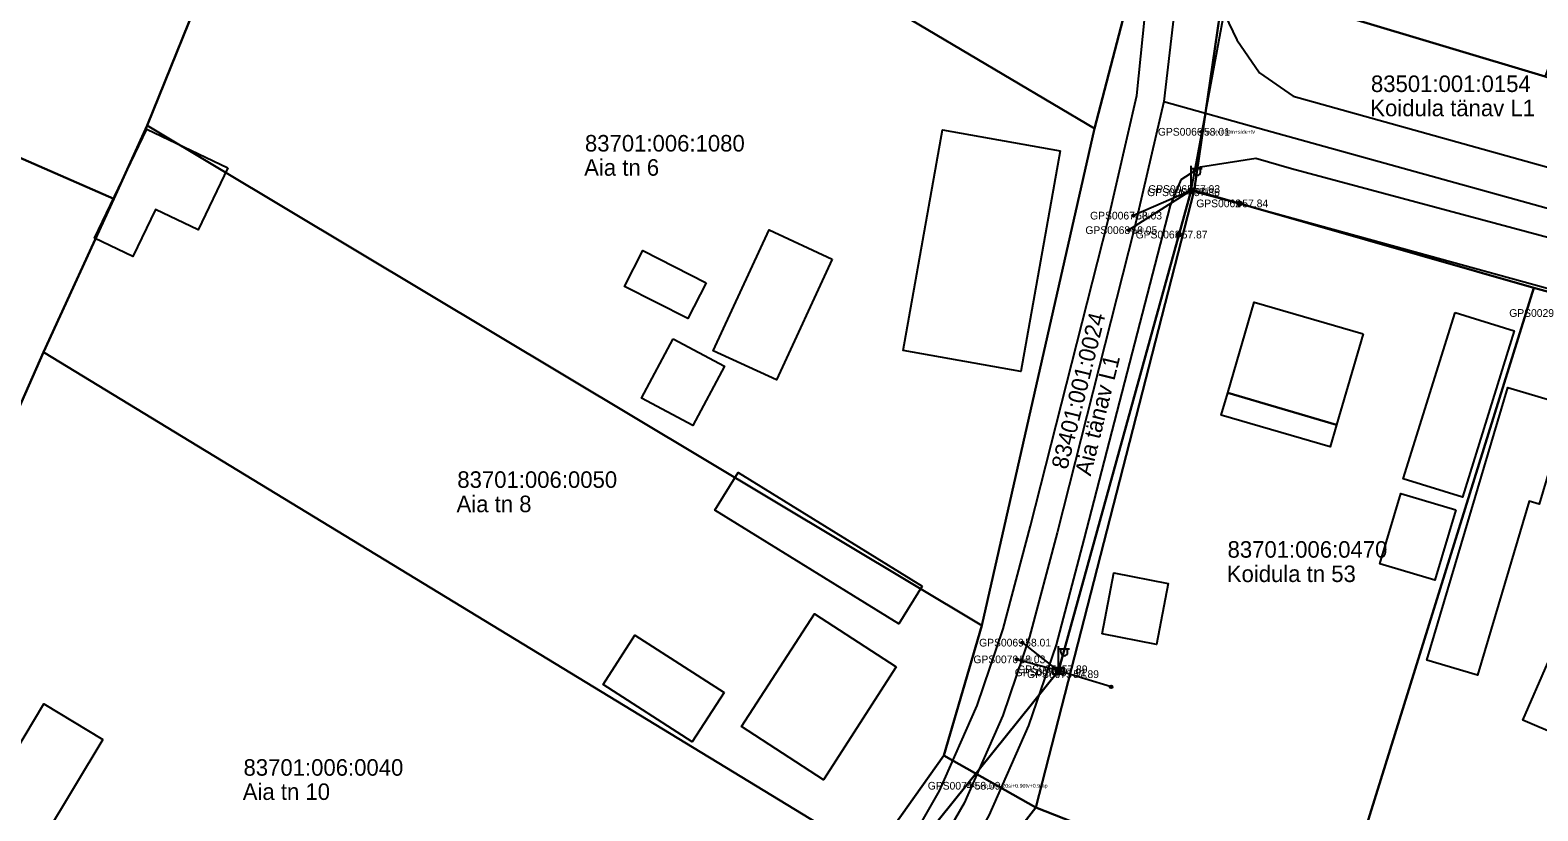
# Model space of a CAD drawing. Extents: x 580119 to 583377, y 6518915 to 6520820.
# Drawn here: x 581712.7 to 581849.5, y 6519516.8 to 6519587.7 of the extents above; entities that cross this region are included whole.
import ezdxf

# ---------------------------------------------------------------- set-up
doc = ezdxf.new("R2010")
doc.units = 0
for name, color, linetype in [('Hoone Elu- või ühiskondlik hoone', 7, 'Continuous'), ('Hoone Kõrval- või tootmishoone', 7, 'Continuous'), ('L_AADRESS', 7, 'Continuous'), ('MAAMUDEL', 7, 'Continuous'), ('MOOTKORG-EH2000', 7, 'Continuous'), ('MOOTMPUNKT', 7, 'Continuous'), ('MOOTNR', 7, 'Continuous'), ('MPOHULIIN', 7, 'Continuous'), ('Muu rajatis Katusealune', 7, 'Continuous'), ('PIIR', 7, 'Continuous'), ('POST', 7, 'Continuous'), ('Rippe kõrgus', 7, 'Continuous'), ('SIOHULIIN', 7, 'Continuous'), ('SIRAJATIS', 7, 'Continuous'), ('Tee Liiklusala', 7, 'Continuous'), ('Tee Tänav Püsikate', 7, 'Continuous'), ('TUNNUS', 7, 'Continuous')]:
    doc.layers.add(name, color=color, linetype=linetype)

msp = doc.modelspace()

# ---------------------------------------------------------------- linework, layer by layer
at = {"layer": 'Hoone Elu- või ühiskondlik hoone'}
for points in [[(581806.18, 6519576.71), (581802.61, 6519556.68), (581791.91, 6519558.59), (581795.48, 6519578.62)], [(581833.66, 6519560.08), (581831.25, 6519551.84), (581821.37, 6519554.72), (581823.77, 6519562.95)], [(581791.3, 6519529.85), (581784.69, 6519519.61), (581777.25, 6519524.44), (581783.87, 6519534.66)]]:
    msp.add_lwpolyline(points, close=True, dxfattribs=at)
at = {"layer": 'Hoone Kõrval- või tootmishoone'}
for points in [[(581730.66, 6519575.15), (581727.96, 6519569.52), (581724.07, 6519571.38), (581722.02, 6519567.1), (581718.54, 6519568.77), (581723.29, 6519578.68)], [(581785.49, 6519566.88), (581780.42, 6519555.9), (581774.69, 6519558.54), (581779.76, 6519569.54)], [(581774.05, 6519564.73), (581772.39, 6519561.47), (581766.65, 6519564.39), (581768.3, 6519567.65)], [(581842, 6519562.03), (581847.37, 6519560.36), (581842.67, 6519545.25), (581837.3, 6519546.93)], [(581852.3, 6519553.58), (581849.64, 6519544.63), (581848.73, 6519544.91), (581846.28, 6519536.63), (581844.05, 6519529.11), (581839.44, 6519530.48), (581841.68, 6519537.99), (581846.78, 6519555.21)], [(581793.66, 6519537.2), (581791.54, 6519533.77), (581774.83, 6519544.08), (581776.95, 6519547.51)], [(581842.07, 6519544.1), (581840.16, 6519537.72), (581835.18, 6519539.21), (581837.09, 6519545.59)], [(581775.67, 6519527.52), (581772.77, 6519523.05), (581764.69, 6519528.25), (581767.58, 6519532.74)], [(581719.29, 6519523.28), (581714.01, 6519514.47), (581708.66, 6519517.68), (581713.95, 6519526.49)]]:
    msp.add_lwpolyline(points, close=True, dxfattribs=at)
at = {"layer": 'MOOTMPUNKT'}
for centre in [(581818.96, 6519578.43), (581818.05, 6519572.94), (581818.08, 6519573.23), (581822.44, 6519571.93), (581812.81, 6519570.82), (581812.38, 6519569.5), (581816.94, 6519569.1), (581802.74, 6519532.06), (581802.22, 6519530.54), (581805.97, 6519529.36), (581806.05, 6519529.64), (581798.15, 6519519.07)]:
    msp.add_circle(centre, 0.1, dxfattribs=at)
at = {"layer": 'MPOHULIIN'}
for points in [[(581818.06, 6519573.09), (581821.59, 6519592.19), (581823.24, 6519636.43), (581831.22, 6519658.85), (581839.49, 6519682.52)], [(581818.06, 6519573.09), (581806.01, 6519529.5), (581783.3, 6519501.24), (581765.97, 6519480.01), (581752.57, 6519463.39), (581739.19, 6519446.82), (581724.25, 6519428.32), (581705.23, 6519404.63)], [(581883.7, 6519555), (581854.54, 6519563.07), (581818.06, 6519573.09)]]:
    msp.add_lwpolyline(points, dxfattribs=at)
at = {"layer": 'Muu rajatis Katusealune'}
for points in [[(581771.05, 6519559.65), (581775.72, 6519557.16), (581772.84, 6519551.76), (581768.17, 6519554.25)], [(581821.37, 6519554.72), (581831.25, 6519551.84), (581830.67, 6519549.82), (581820.78, 6519552.7)], [(581809.98, 6519532.86), (581811.05, 6519538.39), (581815.98, 6519537.43), (581814.9, 6519531.9)], [(581853.73, 6519528.8), (581851.48, 6519523.59), (581848.16, 6519525.02), (581850.42, 6519530.23)]]:
    msp.add_lwpolyline(points, close=True, dxfattribs=at)
at = {"layer": 'PIIR'}
for points in [[(581862.7, 6519735.58), (581862.95, 6519745.89), (581876.19, 6519740.16), (581863.74, 6519715.07), (581855.33, 6519690.59), (581838.33, 6519642.8), (581821.94, 6519597.83), (581818.32, 6519573.11), (581803.96, 6519517.1), (581795.63, 6519521.82), (581799.07, 6519533.63), (581809.3, 6519578.74), (581818.49, 6519614.04), (581825.04, 6519632.45), (581822.37, 6519633.64), (581830.85, 6519658.81), (581839.33, 6519683.07), (581850.1, 6519715.45), (581851.38, 6519719.23), (581853.38, 6519718.73)], [(581749.03, 6519634.03), (581757.43, 6519646.61), (581818.49, 6519614.04), (581809.3, 6519578.74), (581741.24, 6519619.07)], [(581821.94, 6519597.83), (581838.33, 6519642.8), (581866.9, 6519631.31), (581850.19, 6519583.45), (581823.24, 6519591.57)], [(581659, 6519625.86), (581729.24, 6519593.6), (581723.33, 6519578.99), (581720.29, 6519572.35), (581648.38, 6519603.83)], [(581729.24, 6519593.6), (581739.28, 6519615.28), (581741.24, 6519619.07), (581809.3, 6519578.74), (581799.07, 6519533.63), (581723.33, 6519578.99)], [(581648.38, 6519603.83), (581720.29, 6519572.35), (581713.91, 6519558.42), (581711.27, 6519552.36), (581638.88, 6519583.1)], [(581720.29, 6519572.35), (581723.33, 6519578.99), (581799.07, 6519533.63), (581795.63, 6519521.82), (581789.1, 6519512.64), (581713.91, 6519558.42)], [(581818.32, 6519573.11), (581849.15, 6519564.27), (581831.14, 6519506.4), (581803.96, 6519517.1)], [(581849.15, 6519564.27), (581879.93, 6519555.87), (581877.74, 6519537.26), (581858.5, 6519495.3), (581831.14, 6519506.4)], [(581713.91, 6519558.42), (581789.1, 6519512.64), (581763.53, 6519480.96), (581728.36, 6519498.77), (581694.24, 6519513.34), (581701.95, 6519531.01), (581711.27, 6519552.36)], [(581789.1, 6519512.64), (581795.63, 6519521.82), (581803.96, 6519517.1), (581765.77, 6519467.95), (581737.28, 6519431.53), (581727.74, 6519419.24), (581710.26, 6519397.63), (581687.53, 6519368.94), (581678.62, 6519376.59), (581684.75, 6519384.2), (581642.32, 6519408.42), (581613.99, 6519422.86), (581573, 6519442.77), (581576.5, 6519450.32), (581645.82, 6519415.09), (581688.07, 6519391.74), (581690.75, 6519391.53), (581702.7, 6519406.25), (581723.83, 6519432.5), (581747.92, 6519461.48), (581763.53, 6519480.96)], [(581803.96, 6519517.1), (581831.14, 6519506.4), (581812.64, 6519476.07), (581799.07, 6519453.95), (581765.77, 6519467.95)]]:
    msp.add_lwpolyline(points, close=True, dxfattribs=at)
msp.add_lwpolyline([(582024.21, 6519522.16), (581981.75, 6519531.22), (581960, 6519534.06), (581897.06, 6519551.32), (581879.93, 6519555.87), (581849.15, 6519564.27), (581818.32, 6519573.11), (581821.94, 6519597.83), (581823.24, 6519591.57), (581850.19, 6519583.45), (581885.44, 6519571.27), (581892.2, 6519569.11), (581957.5, 6519553.49), (581986.35, 6519543.04), (582028.98, 6519534.21)], dxfattribs=at)
at = {"layer": 'POST'}
for p, q in [((581818.06, 6519573.34), (581818.06, 6519575.34)), ((581818.06, 6519575.09), (581819.06, 6519575.09)), ((581818.29, 6519574.77), (581818.29, 6519575.09)), ((581818.9, 6519574.77), (581818.9, 6519575.09)), ((581818.06, 6519573.09), (581818.06, 6519573.09)), ((581806.01, 6519529.75), (581806.01, 6519531.75)), ((581806.01, 6519531.5), (581807.01, 6519531.5)), ((581806.23, 6519531.18), (581806.23, 6519531.5)), ((581806.85, 6519531.18), (581806.85, 6519531.5)), ((581806.01, 6519529.5), (581806.01, 6519529.5))]:
    msp.add_line(p, q, dxfattribs=at)
for points in [[(581818.06, 6519573.09), (581816.94, 6519569.1)], [(581818.06, 6519573.09), (581822.44, 6519571.93)], [(581810.81, 6519528.04), (581806.01, 6519529.5)]]:
    msp.add_lwpolyline(points, dxfattribs=at)
for centre, radius in [((581818.06, 6519573.09), 0.25), ((581822.44, 6519571.93), 0.2), ((581816.94, 6519569.1), 0.2), ((581806.01, 6519529.5), 0.25), ((581810.81, 6519528.04), 0.125), ((581810.81, 6519528.04), 0.105), ((581810.81, 6519528.04), 0.0851), ((581810.81, 6519528.04), 0.0651), ((581810.81, 6519528.04), 0.0451), ((581810.81, 6519528.04), 0.0251), ((581810.81, 6519528.04), 0.00511)]:
    msp.add_circle(centre, radius, dxfattribs=at)
for centre in [(581818.6, 6519574.77), (581806.54, 6519531.18)]:
    msp.add_arc(centre, 0.306, 180, 0, dxfattribs=at)
at = {"layer": 'SIOHULIIN'}
for p, q in [((581818.06, 6519573.09), (581812.38, 6519569.5)), ((581818.06, 6519573.09), (581812.81, 6519570.82)), ((581806.01, 6519529.5), (581802.74, 6519532.06)), ((581806.01, 6519529.5), (581802.22, 6519530.54))]:
    msp.add_line(p, q, dxfattribs=at)
for points in [[(581818.06, 6519573.09), (581821.59, 6519592.19), (581823.24, 6519636.43), (581831.22, 6519658.85), (581839.49, 6519682.52), (581842.05, 6519691.76)], [(581765.97, 6519480.01), (581783.3, 6519501.24), (581806.01, 6519529.5), (581818.06, 6519573.09)]]:
    msp.add_lwpolyline(points, dxfattribs=at)
at = {"layer": 'SIRAJATIS'}
msp.add_lwpolyline([(581805.51, 6519529.8), (581806.51, 6519529.8), (581806.51, 6519529.2), (581805.51, 6519529.2)], close=True, dxfattribs=at)
for centre, radius in [((581805.81, 6519529.5), 0.0304), ((581805.81, 6519529.5), 0.029), ((581805.81, 6519529.5), 0.0277), ((581805.81, 6519529.5), 0.0263), ((581805.81, 6519529.5), 0.0249), ((581805.81, 6519529.5), 0.0236), ((581805.81, 6519529.5), 0.0222), ((581805.81, 6519529.5), 0.0209), ((581805.81, 6519529.5), 0.0195), ((581805.81, 6519529.5), 0.0181), ((581805.81, 6519529.5), 0.0168), ((581805.81, 6519529.5), 0.0154), ((581805.81, 6519529.5), 0.014), ((581805.81, 6519529.5), 0.0127), ((581805.81, 6519529.5), 0.0113), ((581805.81, 6519529.5), 0.00996), ((581805.81, 6519529.5), 0.0086), ((581805.81, 6519529.5), 0.00724), ((581805.81, 6519529.5), 0.00587), ((581805.81, 6519529.5), 0.00451), ((581805.81, 6519529.5), 0.00315), ((581805.81, 6519529.5), 0.00179), ((581805.81, 6519529.5), 0.000426), ((581806.21, 6519529.5), 0.0304), ((581806.21, 6519529.5), 0.029), ((581806.21, 6519529.5), 0.0277), ((581806.21, 6519529.5), 0.0263), ((581806.21, 6519529.5), 0.0249), ((581806.21, 6519529.5), 0.0236), ((581806.21, 6519529.5), 0.0222), ((581806.21, 6519529.5), 0.0209), ((581806.21, 6519529.5), 0.0195), ((581806.21, 6519529.5), 0.0181), ((581806.21, 6519529.5), 0.0168), ((581806.21, 6519529.5), 0.0154), ((581806.21, 6519529.5), 0.014), ((581806.21, 6519529.5), 0.0127), ((581806.21, 6519529.5), 0.0113), ((581806.21, 6519529.5), 0.00996), ((581806.21, 6519529.5), 0.0086), ((581806.21, 6519529.5), 0.00724), ((581806.21, 6519529.5), 0.00587), ((581806.21, 6519529.5), 0.00451), ((581806.21, 6519529.5), 0.00315), ((581806.21, 6519529.5), 0.00179), ((581806.21, 6519529.5), 0.000426)]:
    msp.add_circle(centre, radius, dxfattribs=at)
at = {"layer": 'Tee Liiklusala'}
for points in [[(581820.42, 6519590.52), (581822.21, 6519586.77), (581824.25, 6519583.79), (581827.31, 6519581.65), (581876.09, 6519568.04), (581880.68, 6519567.28), (581883.44, 6519568.35), (581884.93, 6519570.48), (581907.16, 6519633.3)], [(581717.45, 6519420.07), (581747.3, 6519457.5), (581764.74, 6519478.52), (581783.26, 6519500.93), (581788.3, 6519507.99), (581792.43, 6519513.75), (581795.23, 6519518.62), (581798.63, 6519526.35), (581801.01, 6519533.3), (581803.48, 6519542.66), (581810.5, 6519570.3), (581813.14, 6519581.73), (581814.61, 6519596.33)], [(581794.51, 6519351.84), (581864.79, 6519502.46), (581876.94, 6519528.66), (581883.9, 6519544.49), (581885.73, 6519549.84), (581885.89, 6519553.82), (581884.97, 6519557.65), (581882.21, 6519560.4), (581855.6, 6519567.43), (581827.15, 6519575.07), (581823.94, 6519575.99), (581818.9, 6519575.22), (581817.12, 6519574.07), (581816.16, 6519571.75), (581808.32, 6519541.41), (581805.8, 6519531.85), (581803.29, 6519524.53), (581799.7, 6519516.36), (581796.64, 6519511.04), (581792.37, 6519505.08), (581787.23, 6519497.88), (581772.26, 6519479.54), (581751.19, 6519454.35), (581719.63, 6519414.73)]]:
    msp.add_lwpolyline(points, dxfattribs=at)
at = {"layer": 'Tee Tänav Püsikate'}
for points in [[(581868.7, 6519747.53), (581862.94, 6519728.96), (581847.63, 6519684.73), (581827.45, 6519626.92), (581822.87, 6519614.07), (581816.9, 6519592.66), (581815.57, 6519581.17)], [(581815.57, 6519581.17), (581812.93, 6519569.72), (581805.9, 6519542.03), (581803.4, 6519532.58), (581800.96, 6519525.44), (581797.47, 6519517.49), (581794.54, 6519512.4), (581790.34, 6519506.54), (581785.24, 6519499.41), (581749.24, 6519455.93), (581719.41, 6519418.52), (581697.92, 6519391.13), (581695.6, 6519389.1), (581691.88, 6519386.55)], [(581815.57, 6519581.17), (581824.86, 6519578.59), (581888.98, 6519560.8)]]:
    msp.add_lwpolyline(points, dxfattribs=at)

# ---------------------------------------------------------------- texts
at = {"layer": 'L_AADRESS'}
for s, p in [('Koidula tänav L1', (581834.31, 6519579.84)), ('Aia tn 6', (581762.98, 6519574.44)), ('Aia tn 8', (581751.4, 6519543.9)), ('Koidula tn 53', (581821.29, 6519537.56)), ('Aia tn 10', (581732, 6519517.78))]:
    msp.add_text(s, height=1.5, dxfattribs=at).set_placement(p)
msp.add_text('Aia tänav L1', height=1.5, rotation=76.1179, dxfattribs=at).set_placement((581808.94, 6519547.12))
at = {"layer": 'MAAMUDEL'}
for s, p in [(' mp_ohl7.80m+side+tv', (581818.96, 6519578.25)), (' kaabel', (581818.05, 6519572.77)), (' kaabel', (581818.08, 6519573.06)), (' si_ohl', (581812.81, 6519570.65)), (' si_ohl', (581812.38, 6519569.33)), (' si_ohl', (581802.22, 6519530.36))]:
    msp.add_text(s, height=0.35, dxfattribs=at).set_placement(p)
at = {"layer": 'MOOTKORG-EH2000'}
for s, p in [(' 58.01', (581818.96, 6519578.08)), (' 57.86', (581818.05, 6519572.59)), (' 57.93', (581818.08, 6519572.88)), (' 58.03', (581812.81, 6519570.47)), (' 57.84', (581822.44, 6519571.58)), (' 58.05', (581812.38, 6519569.15)), (' 57.87', (581816.94, 6519568.75)), (' 58.01', (581802.74, 6519531.71)), (' 58.03', (581802.22, 6519530.19)), (' 57.89', (581806.05, 6519529.29)), (' 57.91', (581805.97, 6519529.01)), (' 57.89', (581807.09, 6519528.85)), (' 58.09', (581798.15, 6519518.72))]:
    msp.add_text(s, height=0.7, dxfattribs=at).set_placement(p)
at = {"layer": 'MOOTNR'}
for s, p in [('GPS0066 ', (581815.04, 6519578.08)), ('GPS0064 ', (581814.06, 6519572.59)), ('GPS0065 ', (581814.16, 6519572.88)), ('GPS0067 ', (581808.89, 6519570.47)), ('GPS0062 ', (581818.52, 6519571.58)), ('GPS0068 ', (581808.46, 6519569.15)), ('GPS0063 ', (581813.02, 6519568.75)), ('GPS0029 ', (581846.92, 6519561.63)), ('GPS0069 ', (581798.82, 6519531.71)), ('GPS0070 ', (581798.3, 6519530.19)), ('GPS0071 ', (581802.27, 6519529.29)), ('GPS0072 ', (581802.05, 6519529.01)), ('GPS0073 ', (581803.17, 6519528.85)), ('GPS0074 ', (581794.16, 6519518.72))]:
    msp.add_text(s, height=0.7, dxfattribs=at).set_placement(p)
at = {"layer": 'Rippe kõrgus'}
msp.add_text(' el_mp_ohl5.20si+0.90tv+0.9mp', height=0.35, dxfattribs=at).set_placement((581798.15, 6519518.89))
at = {"layer": 'TUNNUS'}
for s, p in [('83501:001:0154', (581834.37, 6519582.04)), ('83701:006:1080', (581763.05, 6519576.64)), ('83701:006:0050', (581751.47, 6519546.11)), ('83701:006:0470', (581821.36, 6519539.77)), ('83701:006:0040', (581732.07, 6519519.98))]:
    msp.add_text(s, height=1.5, dxfattribs=at).set_placement(p)
msp.add_text('83401:001:0024', height=1.5, rotation=76.1179, dxfattribs=at).set_placement((581806.81, 6519547.71))

doc.saveas('drawing.dxf')
